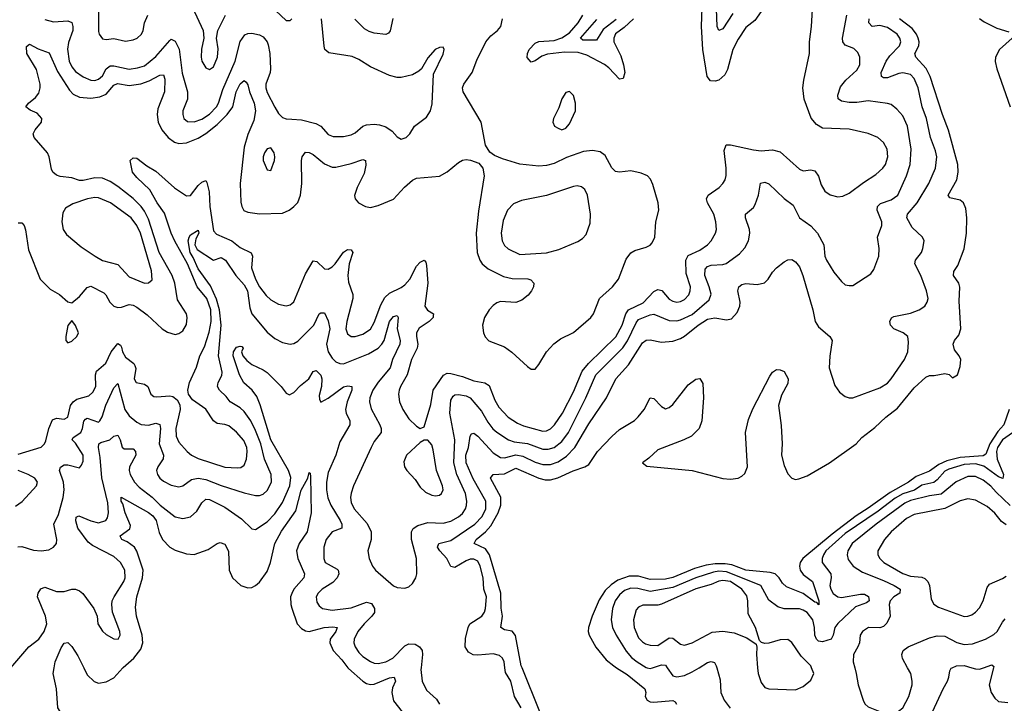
# Model space of a CAD drawing. Header units: inches. Extents: x 1649636 to 1815363, y 506543 to 641975.
# Tile 581 of 656: x 1748578 to 1753720, y 589814 to 593386. Entities that reach past the tile are written whole.
import ezdxf

# ---------------------------------------------------------------- set-up
doc = ezdxf.new("R2010")
doc.units = ezdxf.units.IN
doc.header["$MEASUREMENT"] = 0
for name, color, linetype in [('B7548', 7, 'Continuous'), ('B7549', 7, 'Continuous'), ('B7558', 7, 'Continuous'), ('B7559', 7, 'Continuous')]:
    doc.layers.add(name, color=color, linetype=linetype)

msp = doc.modelspace()

# ---------------------------------------------------------------- linework, layer by layer
at = {"layer": 'B7548', "color": 5, "elevation": 420}
for points in [[(1748570, 589439.1), (1748610, 589430.2), (1748650, 589433.1), (1748673.8, 589446.2), (1748711.4, 589488.6), (1748770, 589536.9), (1748806.5, 589590), (1748823.7, 589630), (1748827.4, 589670), (1748823.5, 589710), (1748816.2, 589730), (1748776.5, 589790), (1748769.9, 589889.9), (1748753, 589970), (1748758.4, 590000)], [(1748912.5, 590000), (1748930, 589963.1), (1748967.5, 589927.5), (1748990, 589920.2), (1749030, 589926.7), (1749070, 589947.8), (1749116.5, 590000)]]:
    msp.add_lwpolyline(points, dxfattribs=at)
at = {"layer": 'B7549', "color": 5}
for points, elevation in [([(1749480.7, 593450), (1749537, 593330), (1749540.3, 593290), (1749527.1, 593232.9), (1749525.4, 593190), (1749530.2, 593170), (1749550, 593134.9), (1749570, 593126.5), (1749590, 593139), (1749611.7, 593190), (1749614.1, 593234.1), (1749606, 593290), (1749612.4, 593330), (1749652.2, 593410)], 560), ([(1748990.2, 593430), (1748990, 593324.7), (1748993.4, 593310), (1749010, 593286.7), (1749030, 593282), (1749070, 593287.4), (1749130, 593274.7), (1749170, 593280.2), (1749191.5, 593290), (1749214.7, 593310), (1749223.5, 593330), (1749230.6, 593370), (1749247.3, 593410)], 560), ([(1749914.2, 593434.2), (1749970, 593382.6), (1749990, 593382), (1750000, 593390.3)], 560), ([(1748710, 593386.4), (1748754.8, 593374.8), (1748830, 593379.4), (1748850, 593371.3), (1748856.2, 593350), (1748856.1, 593330), (1748833.9, 593266.1), (1748828, 593232), (1748837.2, 593170), (1748850, 593139.8), (1748870, 593115), (1748910, 593088.4), (1748949.7, 593069.7), (1748970, 593069.2), (1748990, 593075.1), (1749010, 593092.6), (1749030.6, 593129.4), (1749050, 593145), (1749070, 593145.8), (1749150, 593128.3), (1749193.9, 593133.9), (1749230, 593145.5), (1749290, 593194.6), (1749361.9, 593278.1), (1749370, 593284.4), (1749390, 593274.4), (1749411.3, 593231.3), (1749427.2, 593107.2), (1749454.8, 593010), (1749454.6, 592970), (1749431, 592910), (1749429.3, 592890), (1749435.8, 592870), (1749454.2, 592854.2), (1749490, 592852.8), (1749530, 592867.2), (1749570, 592892.7), (1749606.6, 592930), (1749617, 592950), (1749638.9, 593021.1), (1749703.9, 593170), (1749730, 593272.9), (1749753.7, 593306.3), (1749770, 593314.6), (1749790, 593315.6), (1749830, 593307.4), (1749850, 593296), (1749870, 593270.2), (1749875.5, 593255.5), (1749884.6, 593210), (1749887.9, 593130), (1749885.9, 593110), (1749864, 593050), (1749863.6, 593030), (1749870, 593005.2), (1749910, 592928.5), (1749930, 592895.8), (1749950, 592875.8), (1749970, 592868.9), (1750000, 592866.9)], 540), ([(1748570, 592324.9), (1748590, 592324.4), (1748601.1, 592310), (1748608.3, 592288.3), (1748623.8, 592183.8), (1748685.7, 592030), (1748737.8, 591977.8), (1748785.5, 591950), (1748830, 591912.7), (1748850, 591907.3), (1748890, 591939.5), (1748930, 591986.5), (1748950, 591993.6), (1749018.1, 591958.1), (1749028.1, 591948.1), (1749048.1, 591910), (1749070, 591889.5), (1749090, 591882.8), (1749110, 591884.4), (1749150, 591897.8), (1749170, 591894.4), (1749190, 591884.6), (1749243.7, 591843.7), (1749322.8, 591770), (1749350, 591752.9), (1749390, 591741.8), (1749410, 591746.4), (1749430, 591761.1), (1749450, 591793.4), (1749453.3, 591830), (1749449.2, 591850), (1749401.9, 591921.9), (1749387.9, 592010), (1749375.1, 592050), (1749307.3, 592170), (1749250, 592343.7), (1749230, 592386.5), (1749213, 592410), (1749170, 592451.1), (1749090, 592513.7), (1749050, 592540.3), (1749010, 592558.7), (1748970, 592560.4), (1748910, 592545.6), (1748890, 592546.1), (1748850, 592560.6), (1748790, 592567.5), (1748770, 592574.5), (1748751.4, 592590), (1748744.6, 592604.6), (1748731.9, 592670), (1748722.8, 592690), (1748654.2, 592770), (1748649.3, 592790), (1748658.2, 592810), (1748691.8, 592850), (1748693, 592870), (1748670, 592897.9), (1748632.9, 592912.9), (1748609.8, 592930), (1748624.2, 592950), (1748660.2, 592979.8), (1748677.4, 593002.6), (1748685.5, 593030), (1748684.7, 593050), (1748666, 593126), (1748615.8, 593210), (1748613.8, 593246.2), (1748630, 593258.4), (1748674.2, 593234.2), (1748732.5, 593212.5), (1748775.8, 593115.8), (1748838.7, 593018.7), (1748857.5, 592997.4), (1748890, 592982), (1748950, 592976.8), (1748997.1, 592982.9), (1749030, 592997.5), (1749070, 593043.7), (1749088.1, 593051.9), (1749150, 593043), (1749210, 593051.8), (1749254.2, 593065.8), (1749310, 593097), (1749330, 593098), (1749335.3, 593075.3), (1749335, 593010), (1749299.8, 592920.2), (1749295.6, 592890), (1749300.6, 592850), (1749319.8, 592810), (1749352.8, 592770), (1749386.4, 592746.4), (1749410, 592739.4), (1749450, 592742.5), (1749510, 592767.3), (1749550, 592791), (1749610, 592838.1), (1749662.2, 592890), (1749690.9, 592930), (1749708.8, 593010), (1749730, 593050.2), (1749750, 593067.7), (1749760.2, 593060.2), (1749770, 593046), (1749778.7, 593010), (1749802.6, 592950), (1749809.7, 592910), (1749801.4, 592858.6), (1749770, 592786.4), (1749750, 592720.5), (1749729.6, 592530), (1749732.7, 592432.7), (1749737.5, 592410), (1749749.2, 592389.2), (1749770, 592379.8), (1749830, 592371.3), (1749950, 592374.6), (1749985.7, 592390), (1750000, 592401.9)], 520), ([(1748570, 591115.1), (1748690, 591153.2), (1748707.7, 591170), (1748715.2, 591184.8), (1748730.4, 591250), (1748750, 591295.6), (1748770, 591303.5), (1748810, 591298), (1748829.8, 591310), (1748843.7, 591370), (1748856.7, 591390), (1748876.9, 591403.1), (1748938.4, 591421.6), (1748960.9, 591439.1), (1748976.2, 591470), (1748973.7, 591530), (1748978.8, 591550), (1749028.8, 591591.2), (1749056.4, 591650), (1749090, 591693.4), (1749104.7, 591684.7), (1749110, 591675.5), (1749115.6, 591650), (1749130, 591622), (1749173.7, 591590), (1749180.1, 591580.1), (1749184.4, 591564.4), (1749176.2, 591510), (1749185.6, 591490), (1749230, 591481.1), (1749247.4, 591470), (1749263.6, 591430), (1749278, 591418), (1749294.7, 591414.7), (1749361.5, 591421.5), (1749377.4, 591417.4), (1749400, 591400), (1749413.7, 591373.7), (1749416.5, 591350), (1749393.5, 591250), (1749395.4, 591210), (1749410, 591178), (1749452.2, 591130), (1749476.1, 591110), (1749510, 591092.7), (1749650, 591047.4), (1749716, 591044), (1749732.9, 591047), (1749750, 591058.3), (1749762.2, 591090), (1749766.2, 591130), (1749764.8, 591150), (1749748, 591188), (1749710, 591231.5), (1749670, 591263.7), (1749650, 591271.3), (1749610, 591276.5), (1749590.4, 591290.4), (1749550.8, 591350.8), (1749480.7, 591400.7), (1749459.2, 591430), (1749456.2, 591450), (1749465.4, 591490), (1749502.3, 591570), (1749518.1, 591630), (1749543.2, 591676.8), (1749567.4, 591752.6), (1749579, 591810), (1749575.7, 591870), (1749555.8, 591930), (1749505.1, 591990), (1749454.4, 592110), (1749388.3, 592228.3), (1749370, 592270), (1749335, 592375), (1749296, 592430), (1749257.6, 592497.6), (1749190, 592561.8), (1749167.9, 592590), (1749155.1, 592650), (1749170, 592664.9), (1749190, 592662), (1749242, 592622), (1749290, 592595.4), (1749387.3, 592507.3), (1749450, 592466.2), (1749470, 592467.3), (1749510, 592519.3), (1749530, 592537.7), (1749550, 592545.7), (1749556, 592536), (1749566.9, 592486.9), (1749571, 592410), (1749590, 592282.3), (1749606.1, 592266.1), (1749685.3, 592230), (1749730, 592195.4), (1749787.2, 592167.2), (1749793.4, 592150), (1749789.6, 592090), (1749809.6, 592030), (1749830.8, 591990.8), (1749864.8, 591944.8), (1749890, 591922.7), (1749930, 591899.7), (1749970, 591891.1), (1749990, 591895.5), (1750000, 591903.6)], 480), ([(1748568.8, 590631.2), (1748590, 590632.7), (1748650, 590614.4), (1748690, 590610.2), (1748730, 590615.6), (1748755.1, 590630), (1748769.7, 590650), (1748772.5, 590670), (1748756.8, 590750), (1748780, 590800), (1748804.8, 590890), (1748810.3, 590930), (1748806.8, 590970), (1748786.7, 591030), (1748791.3, 591048.7), (1748810, 591059.4), (1748830, 591060.5), (1748890, 591044.9), (1748901.7, 591058.3), (1748910, 591078.8), (1748910.5, 591110), (1748870, 591173.5), (1748852.4, 591190), (1748857.7, 591202.3), (1748897, 591230), (1748906.3, 591250), (1748912.3, 591287.7), (1748921.2, 591298.8), (1748930, 591304.3), (1748990, 591284), (1748996.8, 591290), (1749009.5, 591310.5), (1749027.8, 591372.2), (1749070, 591463.1), (1749090, 591486), (1749127.2, 591350), (1749150, 591316.3), (1749190, 591283.2), (1749211.8, 591271.8), (1749250, 591267), (1749290, 591277.6), (1749310.1, 591270.1), (1749313.2, 591250), (1749307, 591170), (1749328.9, 591110), (1749327.8, 591092.2), (1749299.3, 591050), (1749293.4, 591030), (1749297.4, 591010), (1749310, 590990.2), (1749330, 590975), (1749370, 590953.4), (1749410, 590945.8), (1749430, 590951.2), (1749475.8, 590984.2), (1749510, 590990.1), (1749550, 590983.7), (1749630, 590952.4), (1749750, 590914.1), (1749810, 590899.7), (1749830, 590900.6), (1749850, 590907.8), (1749870, 590925.4), (1749893.5, 590970), (1749892.1, 591010), (1749857, 591090), (1749836.8, 591170), (1749810, 591240.3), (1749784.8, 591290), (1749750, 591338.4), (1749730, 591358.6), (1749677.1, 591390), (1749656.8, 591416.8), (1749622.3, 591450), (1749610.6, 591470), (1749614.5, 591490), (1749633.7, 591526.3), (1749635.1, 591544.9), (1749616.9, 591630), (1749629.7, 591790.3), (1749622.1, 591870), (1749605.8, 591925.8), (1749575.3, 591995.3), (1749510, 592085), (1749484.3, 592144.3), (1749467.6, 592170), (1749458.5, 592230), (1749462.4, 592250), (1749470, 592262), (1749510, 592286.8), (1749513.5, 592270), (1749498.4, 592241.6), (1749493.5, 592210), (1749504.7, 592184.7), (1749590, 592129.1), (1749630, 592143.6), (1749653.6, 592130), (1749706.2, 592050), (1749750, 591999.9), (1749767.8, 591970), (1749780.4, 591880.4), (1749790, 591849.4), (1749870, 591752.7), (1749910, 591719.6), (1749950, 591699.7), (1749990, 591691.3), (1750000, 591692.5)], 460), ([(1748531.1, 590000), (1748626, 590110), (1748677.7, 590150), (1748705.8, 590190), (1748720.3, 590230), (1748712.7, 590270), (1748671.8, 590370), (1748675.3, 590390), (1748687.9, 590412.1), (1748710, 590420.8), (1748770, 590398.6), (1748810, 590399.2), (1748850, 590411.4), (1748870, 590411.4), (1748890, 590402.6), (1748907.3, 590387.3), (1748966, 590310), (1748982.4, 590270), (1748987, 590230), (1749010, 590190.6), (1749030, 590173), (1749070, 590150.5), (1749092, 590150), (1749103.6, 590170), (1749101.1, 590190), (1749062, 590290), (1749059.1, 590330), (1749061.7, 590350), (1749070.7, 590370), (1749122.3, 590450), (1749128.8, 590470), (1749126.4, 590510), (1749103.9, 590550), (1749070, 590581.4), (1748958.2, 590638.2), (1748936.5, 590656.5), (1748882.4, 590730), (1748872.2, 590767.8), (1748873.6, 590786.4), (1748886.8, 590793.2), (1748950, 590767.1), (1748990, 590758), (1749027.2, 590770), (1749036.5, 590783.5), (1749041.5, 590810), (1749038.1, 590861.9), (1749007.9, 590992.1), (1748999.2, 591099.2), (1748989.4, 591150.6), (1748991.6, 591170), (1749002.6, 591177.4), (1749049.1, 591190.9), (1749070, 591210.3), (1749090, 591215.2), (1749103.5, 591190), (1749113.2, 591153.2), (1749123.6, 591143.6), (1749170, 591143.2), (1749182.4, 591130), (1749184.3, 591110), (1749151.5, 591050), (1749150.1, 591030), (1749154.3, 591010), (1749178, 590970), (1749202.9, 590942.9), (1749270, 590891.3), (1749312.4, 590850), (1749390, 590788.3), (1749430, 590779.3), (1749470, 590788.3), (1749502.6, 590817.4), (1749530, 590862), (1749550, 590880.6), (1749570, 590879.2), (1749650, 590838.7), (1749737.2, 590777.2), (1749790, 590725.7), (1749810, 590723.1), (1749870, 590761.8), (1749910, 590804.3), (1749950, 590864.1), (1749989.5, 590950), (1749994.2, 590994.2), (1749982, 591030), (1749889.7, 591190), (1749834.2, 591374.2), (1749816.7, 591416.6), (1749792.9, 591450), (1749749.5, 591489.5), (1749725.4, 591530), (1749693.7, 591630), (1749694, 591650), (1749710, 591675.3), (1749730, 591680.7), (1749738, 591678), (1749746, 591670), (1749737.3, 591650), (1749743.8, 591630), (1749765, 591605), (1749790, 591585.2), (1749850, 591556.3), (1749870, 591541.8), (1749943.8, 591470), (1749970, 591434), (1749986.6, 591426.6), (1750000, 591433.5)], 440), ([(1748556.5, 590843.5), (1748591.2, 590868.8), (1748666.3, 590950), (1748671.2, 590970), (1748656.9, 590990), (1748622.4, 591010), (1748570, 591029.8)], 480), ([(1749116.5, 590000), (1749118.2, 590001.8), (1749174.1, 590050), (1749210, 590097.8), (1749220.5, 590130), (1749218.6, 590170), (1749187.7, 590270), (1749183.4, 590316.6), (1749190.4, 590370), (1749220.1, 590470), (1749223.8, 590510), (1749190, 590609.7), (1749177.5, 590630), (1749138.7, 590658.7), (1749111.2, 590670), (1749103.8, 590683.8), (1749102.2, 590690), (1749153.9, 590726.1), (1749157.3, 590742.7), (1749129.5, 590810), (1749117.1, 590857.2), (1749108.8, 590870), (1749108.1, 590891.9), (1749250, 590811.6), (1749273.6, 590793.6), (1749291, 590770), (1749305.9, 590705.9), (1749324.5, 590670), (1749363, 590630), (1749390, 590613.6), (1749450, 590595.6), (1749490, 590591.4), (1749562.6, 590617.4), (1749610, 590648.9), (1749625.6, 590654.4), (1749650, 590645.7), (1749668.8, 590608.8), (1749671.3, 590510), (1749690, 590470.2), (1749733.4, 590430), (1749770, 590418), (1749790, 590419.7), (1749810, 590429.2), (1749830, 590447.1), (1749870, 590502.6), (1749888.3, 590550), (1749909.9, 590650), (1749946, 590714), (1750000, 590790)], 420), ([(1750000, 590387.7), (1749992.5, 590370), (1749993.9, 590330), (1750000, 590312.1)], 420), ([(1748758.4, 590000), (1748763.7, 590030), (1748795.2, 590104.8), (1748810, 590127.9), (1748830, 590131.7), (1748850, 590111.5), (1748882.6, 590062.6), (1748912.5, 590000)], 420)]:
    msp.add_lwpolyline(points, dxfattribs=dict(at, elevation=elevation))
for points, elevation in [([(1749890, 592716.2), (1749870, 592711.6), (1749855.8, 592690), (1749850.4, 592670), (1749850.4, 592650), (1749870, 592601), (1749890, 592598), (1749909.6, 592650), (1749910.9, 592670), (1749907.3, 592690)], 540), ([(1748970, 592457.2), (1748932.7, 592450), (1748855.8, 592424.2), (1748818, 592402), (1748803.7, 592376.3), (1748797.8, 592330), (1748804.9, 592290), (1748823.2, 592263.2), (1748899, 592199), (1748971.8, 592150), (1749010, 592127.5), (1749090, 592107.3), (1749150, 592042.7), (1749230, 592009.1), (1749250, 592010.4), (1749270, 592027.3), (1749266.3, 592073.7), (1749208.7, 592270), (1749190, 592311.6), (1749159.8, 592350), (1749052, 592430), (1748990, 592455.4)], 540), ([(1748850, 591814), (1748830, 591788.7), (1748818.4, 591730), (1748819.1, 591710), (1748830, 591697.3), (1748850, 591706.7), (1748876.2, 591730), (1748884.5, 591750), (1748870, 591789)], 520)]:
    msp.add_lwpolyline(points, close=True, dxfattribs=dict(at, elevation=elevation))
at = {"layer": 'B7558', "color": 5}
for points, elevation in [([(1750292, 590000), (1750295.5, 589995.5), (1750370, 589930.7), (1750390, 589918.5), (1750410, 589913.2), (1750430, 589914), (1750510, 589946.7), (1750534.4, 589950), (1750540.2, 589930), (1750525.5, 589894.5), (1750521.2, 589870), (1750530, 589826.7), (1750575.7, 589770)], 420), ([(1750674.8, 590000), (1750673.8, 589990), (1750679.7, 589930), (1750702.9, 589882.9), (1750755, 589835), (1750770.1, 589810.1)], 440), ([(1751196.3, 589790), (1751161.8, 589850), (1751143.2, 589930), (1751114.8, 589974.8), (1751112, 590000)], 440), ([(1751294.5, 589770), (1751201.6, 590000)], 420), ([(1751695.6, 590000), (1751750, 589964.6), (1751842.6, 589890), (1751847.6, 589870), (1751845.4, 589850), (1751854.9, 589830), (1751870, 589822.7), (1751890, 589820.6), (1751988.4, 589828.4), (1752002, 589822), (1752009.1, 589810)], 420), ([(1751855.5, 590000), (1751870, 589996.1), (1751882.3, 590000)], 440), ([(1751959.4, 590000), (1751990, 589958.4), (1752010, 589951.8), (1752050, 589960.2), (1752090, 589977.8), (1752126.1, 590000)], 440), ([(1752219, 590000), (1752236.6, 589936.6), (1752240.2, 589870), (1752258, 589830), (1752288.3, 589788.3)], 440), ([(1752431.9, 590000), (1752434.3, 589970), (1752450, 589922.8), (1752470, 589897.1), (1752490.3, 589890.3), (1752630, 589884.4), (1752670, 589901.7), (1752710, 589934.9), (1752725.1, 589970), (1752713.5, 590000)], 460), ([(1752938.9, 590000), (1752947.4, 589970), (1752957.4, 589910), (1752985.4, 589825.4), (1752994, 589810), (1753010, 589795.3), (1753070, 589771.6), (1753130, 589762.6), (1753167.3, 589772.7), (1753191.1, 589790), (1753222.4, 589850), (1753238.8, 589910), (1753239.8, 589930), (1753231.9, 589970), (1753215.2, 590000)], 460), ([(1753344.8, 589770), (1753400.4, 589890), (1753423.4, 589930), (1753431.1, 589950), (1753435.3, 589984.7), (1753442.4, 589997.6), (1753448.1, 590000)], 440), ([(1753551, 590000), (1753570, 589994.3), (1753590, 589992.8), (1753610.8, 590000)], 440), ([(1753664.5, 590000), (1753642, 589910), (1753651.2, 589871.2), (1753670, 589840.3), (1753690, 589823.2), (1753738.2, 589818.2)], 440)]:
    msp.add_lwpolyline(points, dxfattribs=dict(at, elevation=elevation))
at = {"layer": 'B7559', "color": 5}
for points, elevation in [([(1750000, 591903.6), (1750010, 591911.7), (1750070, 592058.3), (1750110, 592125.3), (1750130, 592122.3), (1750170, 592084.4), (1750190, 592082.6), (1750210, 592094), (1750226, 592110), (1750270, 592171.8), (1750290, 592184.9), (1750310, 592183.7), (1750318.2, 592170), (1750298.1, 592110), (1750291.6, 592050), (1750295.4, 592015.4), (1750318.2, 591950), (1750318.2, 591930), (1750286, 591810), (1750282.1, 591770), (1750290, 591745.2), (1750310, 591731.2), (1750330, 591731), (1750370, 591743.2), (1750410, 591768.5), (1750430, 591803.1), (1750463.9, 591896.1), (1750485.4, 591934.6), (1750510, 591956.8), (1750570, 591986.3), (1750590, 592000.9), (1750615, 592030), (1750650, 592098.2), (1750670, 592119.7), (1750690.2, 592130.2), (1750698.5, 592118.5), (1750702.2, 592102.2), (1750710.1, 592010.1), (1750693.6, 591890), (1750708, 591868), (1750739, 591850), (1750738, 591838), (1750737.1, 591830), (1750716.8, 591810), (1750665.1, 591774.9), (1750650.7, 591750), (1750649.6, 591730), (1750656.6, 591690), (1750654.1, 591670), (1750623.6, 591610), (1750602.3, 591530), (1750567.6, 591470), (1750560.7, 591450), (1750557.2, 591430), (1750561.3, 591390), (1750579.1, 591350), (1750610, 591301.3), (1750650, 591262), (1750670, 591250.8), (1750690, 591258), (1750724.8, 591375.2), (1750736.8, 591450), (1750791.8, 591528.2), (1750810, 591538.8), (1750830, 591537.7), (1750890, 591522), (1750950, 591499.2), (1751007.9, 591487.9), (1751030, 591475), (1751058.7, 591398.7), (1751080.8, 591360.8), (1751129.4, 591310), (1751178.1, 591278.1), (1751210, 591264), (1751310, 591236.8), (1751330, 591237.9), (1751350, 591247.7), (1751371.6, 591270), (1751412.8, 591330), (1751470, 591442.3), (1751515.4, 591550), (1751548.5, 591590), (1751691.6, 591728.4), (1751724.4, 591790), (1751743, 591850), (1751757.4, 591870), (1751833.7, 591906.3), (1751890, 591965.4), (1751910, 591975.6), (1751931, 591971), (1751970, 591926.3), (1751990, 591914.8), (1752010, 591911), (1752030, 591914.2), (1752050, 591924.3), (1752072, 591948), (1752080.2, 591970), (1752080.8, 591990), (1752059.5, 592059.5), (1752057.9, 592130), (1752070, 592154.2), (1752130, 592181.5), (1752170.8, 592210), (1752189.9, 592230.1), (1752211.5, 592270), (1752216.5, 592290), (1752214.5, 592330), (1752202.7, 592370), (1752170.6, 592430), (1752165.2, 592450), (1752174.4, 592470), (1752230.9, 592510), (1752250.9, 592530), (1752262.2, 592550), (1752267.7, 592572.3), (1752268.5, 592610), (1752257.2, 592702.8), (1752268.2, 592731.8), (1752290, 592732.7), (1752410, 592705.4), (1752450, 592701.5), (1752510, 592706.2), (1752550, 592696.1), (1752650, 592604.9), (1752670, 592595.8), (1752710, 592602), (1752730, 592596.4), (1752749.3, 592569.3), (1752764, 592524), (1752782.8, 592490), (1752810, 592470.2), (1752850, 592459.7), (1752876.8, 592463.2), (1752910, 592479), (1752984.5, 592535.5), (1753050, 592577.2), (1753085.6, 592610), (1753099.4, 592630), (1753111.9, 592670), (1753108.2, 592710), (1753090, 592744.4), (1753059.7, 592770), (1753010, 592792.2), (1752910, 592813.8), (1752770, 592818.5), (1752738.7, 592838.7), (1752712.1, 592872.1), (1752674.6, 592970), (1752668.7, 593030), (1752672.8, 593070), (1752702.3, 593210), (1752702.3, 593270), (1752713.6, 593350), (1752723.7, 593530)], 480), ([(1752450.8, 593429.2), (1752418.1, 593381.9), (1752370, 593345), (1752330, 593284.2), (1752303.3, 593230), (1752274.7, 593125.3), (1752261.5, 593098.5), (1752230, 593070.8), (1752210, 593064.8), (1752186.2, 593066.2), (1752167.6, 593090), (1752145.7, 593230), (1752139.2, 593350), (1752142.9, 593450)], 480), ([(1752302.2, 593417.8), (1752250, 593338.9), (1752230, 593329.8), (1752220.5, 593350), (1752216, 593490)], 460), ([(1750000, 591692.5), (1750010, 591693.8), (1750030, 591706.7), (1750115, 591790), (1750141.3, 591850), (1750150, 591855), (1750170, 591854.4), (1750190, 591812.7), (1750197.8, 591770), (1750180.9, 591690), (1750188.4, 591650), (1750210, 591617.1), (1750230, 591598.5), (1750250, 591589.4), (1750270, 591588.1), (1750399.5, 591640.5), (1750450, 591670.1), (1750469.9, 591690), (1750480.8, 591710), (1750510, 591808.9), (1750530, 591836.1), (1750550, 591840.5), (1750554.2, 591830), (1750548.7, 591770), (1750565.6, 591710), (1750563.1, 591690), (1750525.7, 591610), (1750513.4, 591566.6), (1750450, 591492.9), (1750421.9, 591450), (1750405.9, 591410), (1750405, 591390), (1750413.4, 591353.4), (1750459.8, 591270), (1750466.7, 591250), (1750466.2, 591230), (1750430, 591181.5), (1750412.9, 591150), (1750320.8, 590950), (1750308.5, 590911.5), (1750306.5, 590890), (1750310, 590863), (1750325.2, 590830), (1750392.8, 590752.8), (1750413.8, 590710), (1750413, 590670), (1750395.8, 590610), (1750402.8, 590570), (1750421.1, 590530), (1750435.8, 590510), (1750530, 590428.8), (1750550, 590419.5), (1750590, 590415.8), (1750610, 590423.1), (1750630, 590439.3), (1750646.9, 590470), (1750651.8, 590490), (1750650.6, 590570), (1750623.5, 590670), (1750623.9, 590710), (1750633.2, 590726.8), (1750657.4, 590742.6), (1750710, 590759.5), (1750790, 590756.2), (1750830, 590765.5), (1750870, 590788.3), (1750890, 590806.4), (1750906.1, 590830), (1750911.6, 590848.4), (1750913.2, 590870), (1750906.2, 590910), (1750861.6, 591010), (1750845.7, 591070), (1750851.1, 591190), (1750824.5, 591330), (1750830, 591398), (1750841.5, 591418.5), (1750850, 591425.1), (1750870, 591428.4), (1750910, 591420.1), (1750930.1, 591410.1), (1750990, 591340.5), (1751023.1, 591283.1), (1751049.1, 591249.1), (1751070.1, 591230.1), (1751131.1, 591191.1), (1751161, 591181), (1751230, 591172.2), (1751310, 591142.9), (1751337.9, 591142.1), (1751370, 591151.6), (1751410, 591182), (1751444.1, 591230), (1751535.3, 591410), (1751587.7, 591530), (1751728.5, 591671.5), (1751752.3, 591707.7), (1751797.1, 591802.9), (1751810, 591820.1), (1751870, 591844.4), (1751890, 591847.9), (1751970, 591813.8), (1752010, 591812.6), (1752030, 591817.5), (1752090, 591846.1), (1752178.5, 591921.5), (1752188.6, 591951.4), (1752179.2, 591990), (1752155.8, 592050), (1752157.6, 592082.4), (1752170, 592097), (1752190, 592103.3), (1752250, 592106.4), (1752267.7, 592112.3), (1752336.9, 592163.1), (1752365.4, 592194.6), (1752384.2, 592230), (1752390.8, 592270), (1752389.7, 592290.3), (1752369, 592350), (1752368.7, 592370), (1752410, 592404), (1752419.8, 592420.2), (1752437.3, 592470), (1752447.7, 592532.3), (1752470, 592537.2), (1752490, 592528.1), (1752570, 592451.9), (1752617.5, 592417.5), (1752651.3, 592351.3), (1752709.5, 592309.5), (1752743.9, 592270), (1752776.9, 592210), (1752783.6, 592150), (1752791.4, 592130), (1752830, 592066.7), (1752870, 592017.6), (1752890, 592001.3), (1752910, 591996.5), (1752930, 591998), (1753022.6, 592057.4), (1753039.4, 592080.6), (1753064.1, 592150), (1753066.3, 592190), (1753057.4, 592250), (1753080.3, 592310), (1753079.8, 592330), (1753056.1, 592390), (1753057.5, 592410), (1753073.6, 592426.4), (1753130, 592444.3), (1753164.4, 592470), (1753209.9, 592570), (1753228.6, 592630), (1753234.2, 592710), (1753213.9, 592830), (1753190, 592884), (1753159.2, 592919.2), (1753130, 592942.3), (1753110, 592948.7), (1753010, 592962.3), (1752950, 592953.9), (1752910, 592954), (1752870, 592960.3), (1752852.9, 592972.9), (1752850, 592991), (1752864.2, 593035.8), (1752893.1, 593070), (1752950, 593122.3), (1752966.6, 593150), (1752965.8, 593190), (1752955.4, 593215.4), (1752935, 593235), (1752890, 593253.5), (1752876.8, 593270), (1752875.6, 593290), (1752897.6, 593410)], 460), ([(1751783, 593390), (1751735.1, 593344.9), (1751690, 593312.1), (1751680.8, 593290), (1751681.1, 593270), (1751717.2, 593197.2), (1751731.1, 593151.1), (1751737.7, 593110), (1751730, 593078.3), (1751710, 593076.1), (1751655.1, 593135.1), (1751632.2, 593152.2), (1751540.7, 593200.7), (1751494.9, 593214.9), (1751424.2, 593215.8), (1751333.8, 593206.2), (1751305.1, 593194.9), (1751270, 593170.6), (1751250, 593163.9), (1751228.4, 593188.4), (1751229.3, 593210), (1751239.6, 593230), (1751270, 593264.3), (1751290, 593272.8), (1751370, 593277.1), (1751410, 593290.8), (1751450, 593317.2), (1751494.8, 593370), (1751519.2, 593410)], 480), ([(1750000, 592866.9), (1750050, 592863.5), (1750124.5, 592844.5), (1750150.1, 592830.1), (1750190, 592786.7), (1750215.9, 592775.9), (1750270, 592776), (1750310, 592783.8), (1750330, 592794.2), (1750370.5, 592829.4), (1750390, 592836.5), (1750430, 592839.7), (1750457.1, 592837.1), (1750490, 592826.7), (1750523.2, 592803.2), (1750550, 592773.4), (1750570, 592762), (1750596, 592770), (1750615.1, 592790), (1750639.6, 592830), (1750702.4, 592877.6), (1750723.5, 592910), (1750732.8, 592947.2), (1750738.7, 593101.3), (1750790, 593206), (1750794.5, 593230), (1750790, 593242), (1750770, 593240.9), (1750747.7, 593230), (1750710, 593186), (1750677.1, 593130), (1750663.4, 593116.6), (1750630, 593097.7), (1750570, 593084), (1750550, 593084.4), (1750510, 593095.3), (1750410, 593139.8), (1750350, 593178.7), (1750313.9, 593194), (1750192.1, 593212.1), (1750172, 593230), (1750168, 593248), (1750154.6, 593390)], 540), ([(1750000, 592401.9), (1750010, 592410.2), (1750030, 592431.7), (1750045.4, 592470), (1750051.7, 592530), (1750050.4, 592649.6), (1750054, 592670), (1750070, 592693.2), (1750090, 592691.8), (1750110, 592680.9), (1750170, 592632.9), (1750210, 592615.8), (1750230, 592615.8), (1750310, 592635.1), (1750370, 592656), (1750384.4, 592650), (1750386.6, 592626.6), (1750376.9, 592583.1), (1750340.1, 592510), (1750327.1, 592467.1), (1750330.2, 592450), (1750346.7, 592430), (1750384.9, 592410), (1750410, 592405.6), (1750450, 592414.8), (1750530, 592447.7), (1750588.4, 592511.6), (1750630, 592548.4), (1750650, 592558.6), (1750770, 592569.3), (1750810, 592591.2), (1750870, 592640.7), (1750890, 592652.1), (1750910, 592655.9), (1750932.9, 592652.9), (1750975.6, 592635.6), (1750997, 592610), (1751004.7, 592570), (1750974.7, 592385.3), (1750962.7, 592270), (1750967, 592170), (1750980.9, 592130), (1750994.2, 592110), (1751024.1, 592084.1), (1751104.8, 592044.8), (1751150, 592033.1), (1751232.1, 592032.1), (1751247.1, 592027.1), (1751262.6, 592010), (1751262.3, 591990), (1751251.6, 591970), (1751233.4, 591946.6), (1751199.7, 591920.3), (1751170, 591909), (1751090, 591914.1), (1751070, 591907.1), (1751050, 591892.5), (1751029.5, 591870), (1751005.9, 591830), (1750995, 591790), (1750999.7, 591750), (1751008.9, 591728.9), (1751028.9, 591708.9), (1751110, 591677.5), (1751149.1, 591649.1), (1751230, 591574.7), (1751250, 591560.2), (1751270, 591560.3), (1751290, 591583.7), (1751328.8, 591651.2), (1751367.7, 591692.3), (1751401.8, 591718.2), (1751470, 591752), (1751560.3, 591830), (1751574.6, 591850), (1751606, 591930), (1751674.2, 591990), (1751704.7, 592030), (1751746, 592134), (1751770, 592167.3), (1751790, 592180.2), (1751850, 592198.3), (1751870, 592208.2), (1751880.6, 592219.4), (1751894.3, 592250), (1751900.2, 592330), (1751916.1, 592390), (1751911.7, 592430), (1751884.9, 592524.9), (1751872.5, 592552.5), (1751857.6, 592570), (1751823.9, 592583.9), (1751770, 592596.5), (1751710, 592588.7), (1751690, 592592.4), (1751671.4, 592611.4), (1751636.2, 592676.2), (1751610, 592694.8), (1751570, 592702.2), (1751523.1, 592696.9), (1751433.7, 592666.3), (1751370, 592634.3), (1751330, 592624.4), (1751290, 592621), (1751190, 592631.6), (1751098.8, 592658.8), (1751057, 592677), (1751034.3, 592694.3), (1751010.7, 592730.7), (1750988, 592850), (1750894.5, 593010), (1750891.3, 593030), (1750896.8, 593050), (1750940.8, 593110), (1750965, 593175), (1751013.1, 593270), (1751038, 593302), (1751073.8, 593330), (1751091.7, 593350), (1751098.9, 593390)], 520), ([(1750526.9, 593393.1), (1750512.1, 593327.9), (1750504.6, 593315.4), (1750490, 593308.5), (1750430, 593315.3), (1750403.7, 593323.7), (1750379.1, 593339.1), (1750328.7, 593388.7)], 520), ([(1751112, 590000), (1751108.6, 590030), (1751099.7, 590050), (1751083.6, 590063.6), (1751050, 590073.3), (1750970, 590065.2), (1750946.8, 590066.9), (1750921.2, 590081.2), (1750905.2, 590110), (1750906.5, 590153.5), (1750920.3, 590210), (1750929.7, 590230), (1750991, 590269), (1751004.8, 590290), (1751011.2, 590310), (1751016.8, 590370), (1751002.7, 590410), (1750998.4, 590470), (1750983.1, 590530), (1750970, 590556.7), (1750950, 590567.9), (1750930, 590566.7), (1750910, 590559.2), (1750850, 590523.5), (1750830, 590528.5), (1750808.4, 590570), (1750771.7, 590610), (1750759.3, 590630), (1750767.1, 590650), (1750830, 590665.7), (1750955.3, 590750), (1750994.2, 590790), (1751012.2, 590830), (1751012.6, 590870), (1750946.8, 590986.8), (1750909.6, 591070), (1750908.9, 591110), (1750922.1, 591150), (1750930, 591210.6), (1750938.5, 591221.5), (1750950, 591226), (1750970, 591210.1), (1751050, 591123.6), (1751090, 591098), (1751110, 591096.8), (1751170, 591113.1), (1751205.8, 591105.8), (1751270, 591073.9), (1751310, 591061.8), (1751350, 591061.6), (1751390, 591075.8), (1751434.5, 591105.5), (1751478.1, 591150), (1751550, 591274.2), (1751642.3, 591410), (1751691.4, 591510), (1751756.8, 591583.2), (1751830, 591698.4), (1751850, 591712.1), (1751870, 591713.2), (1751930, 591700.6), (1751990, 591706.6), (1752030, 591720.1), (1752050, 591731.8), (1752121.1, 591790), (1752170, 591822.1), (1752208.4, 591828.4), (1752270, 591818), (1752296.1, 591823.9), (1752324.6, 591855.4), (1752339.8, 591890), (1752340.8, 591910), (1752328.7, 591970), (1752333.3, 591990), (1752350, 592003.1), (1752370, 592007.6), (1752430, 592002.2), (1752468.2, 592011.8), (1752487.1, 592030), (1752510, 592066.7), (1752530, 592088.8), (1752570, 592121.6), (1752590, 592130.5), (1752610, 592132.7), (1752630, 592121.3), (1752650, 592094.6), (1752668.7, 592050), (1752719.5, 591870), (1752732, 591810), (1752750, 591781.5), (1752808.9, 591730), (1752820.4, 591710), (1752808.7, 591628.7), (1752806.4, 591566.4), (1752835.2, 591475.2), (1752859.1, 591439.1), (1752890, 591417.3), (1752910, 591410.7), (1752930, 591410.6), (1753070, 591462.6), (1753110, 591486.9), (1753130, 591509.1), (1753199.4, 591610), (1753216.5, 591650), (1753220.5, 591700.5), (1753216.9, 591730), (1753192.3, 591750), (1753142.7, 591770), (1753125.1, 591790), (1753122.9, 591810), (1753131.5, 591828.5), (1753144.1, 591835.9), (1753230, 591852.3), (1753276.2, 591870), (1753305.1, 591890), (1753317.4, 591910), (1753322, 591930), (1753313.7, 591970), (1753285.1, 592050), (1753252.8, 592110), (1753255.8, 592130), (1753287.1, 592170), (1753295.6, 592190), (1753301.3, 592230), (1753293.6, 592250), (1753239.8, 592299.8), (1753210.7, 592350), (1753215.3, 592370), (1753265.7, 592430), (1753326.2, 592530), (1753360.2, 592610), (1753368.2, 592670), (1753361.1, 592701.1), (1753334.5, 592770), (1753313.4, 592870), (1753290.8, 592930), (1753270.7, 593030), (1753250, 593079.3), (1753230, 593099.9), (1753190, 593108.7), (1753170, 593105.6), (1753110, 593081.6), (1753090, 593082.4), (1753078.7, 593090), (1753077.5, 593110), (1753104.1, 593170), (1753122.9, 593197.1), (1753172.1, 593250), (1753179.1, 593270), (1753175.4, 593290), (1753160.2, 593310), (1753110, 593344.7), (1753070, 593355.1), (1753029.9, 593349.9), (1753012.5, 593370), (1753014.5, 593390)], 440), ([(1751201.6, 590000), (1751197.6, 590010), (1751167.8, 590167.8), (1751150, 590191), (1751110, 590197.6), (1751091.7, 590210), (1751098.9, 590270), (1751091.9, 590311.9), (1751090.4, 590390.4), (1751032.4, 590590), (1751010, 590621.1), (1750952.1, 590650), (1750961.3, 590670), (1751010.7, 590709.4), (1751038.7, 590741.3), (1751077.4, 590810), (1751090.8, 590849.2), (1751091, 590891), (1751036.8, 590990), (1751050, 591009), (1751110, 591012.9), (1751170, 591042.3), (1751290, 590990.5), (1751322.1, 590982.1), (1751350, 590981.7), (1751388, 590992), (1751469.1, 591029.1), (1751530, 591048.9), (1751550, 591062), (1751595.5, 591130), (1751670, 591207.7), (1751710, 591244.2), (1751788.7, 591291.3), (1751808.9, 591311.1), (1751838.7, 591350), (1751870, 591411), (1751890, 591406.8), (1751930, 591364.9), (1751950, 591353.4), (1751970, 591359.3), (1751990, 591375.5), (1752070, 591478.4), (1752110, 591508), (1752130, 591511), (1752145.2, 591485.2), (1752148.7, 591410), (1752140.4, 591290), (1752126.7, 591250), (1752087.3, 591210), (1752047.3, 591190), (1751910, 591138.7), (1751864.5, 591095.5), (1751830.3, 591070), (1751852.8, 591052.8), (1752090, 591030.1), (1752250.8, 590989.2), (1752290, 590984.9), (1752330, 590990.3), (1752350, 591000.4), (1752365.3, 591014.7), (1752378.8, 591050), (1752368.7, 591230), (1752383.7, 591296.3), (1752407.5, 591352.5), (1752496.1, 591523.9), (1752510, 591544), (1752530, 591558.8), (1752550, 591557.3), (1752570, 591547.3), (1752591.4, 591510), (1752590, 591486), (1752556, 591424), (1752540.2, 591370), (1752555, 591265), (1752559.3, 591170), (1752556.3, 591110), (1752570, 591057.1), (1752590, 591012.4), (1752610, 590990.3), (1752630, 590983.1), (1752646.6, 590986.6), (1752690, 591003.2), (1752807.3, 591070), (1752946, 591170), (1752976.8, 591203.2), (1753044.9, 591255.1), (1753101.8, 591310), (1753163, 591357), (1753250, 591462.4), (1753310, 591518), (1753330, 591526.8), (1753353.6, 591526.4), (1753410, 591538), (1753431.6, 591531.6), (1753450, 591514), (1753475.3, 591530), (1753490, 591574), (1753492.7, 591610), (1753485.2, 591630), (1753460.8, 591660.8), (1753453.7, 591690), (1753460.5, 591710), (1753482.1, 591737.9), (1753492.5, 591770), (1753484.8, 591915.2), (1753488.7, 591988.7), (1753483, 592010), (1753455, 592050), (1753456.1, 592070), (1753477.4, 592102.6), (1753511.4, 592188.6), (1753522.4, 592270), (1753524.2, 592350), (1753519.1, 592399.1), (1753506.5, 592430), (1753490, 592443.2), (1753436.1, 592456.1), (1753427.7, 592470), (1753472.4, 592550), (1753479.6, 592590), (1753477.7, 592630), (1753428.2, 592808.2), (1753397.1, 592890), (1753333.5, 593090), (1753311.3, 593131.3), (1753258.2, 593190), (1753253.7, 593210), (1753273.1, 593250), (1753275.1, 593270), (1753270.3, 593290.3), (1753262, 593310), (1753239.4, 593339.4), (1753173.6, 593390)], 420), ([(1751693.4, 593386.6), (1751625.9, 593334.1), (1751590, 593279.4), (1751519, 593279), (1751507.4, 593290), (1751593.1, 593386.9)], 460), ([(1753590, 593392.9), (1753614.4, 593374.4), (1753681.6, 593341.6), (1753743.3, 593323.3)], 420), ([(1753762, 593290), (1753695, 593230), (1753674.2, 593190), (1753672.1, 593167.9), (1753680.7, 593130), (1753750.8, 592930.8)], 420), ([(1750000, 591433.5), (1750010, 591438.7), (1750044.5, 591475.5), (1750088.9, 591510), (1750110, 591548.5), (1750127.1, 591552.9), (1750150, 591528.8), (1750156.8, 591510), (1750154.8, 591470), (1750142.7, 591422.7), (1750143.2, 591403.2), (1750150, 591387.2), (1750190, 591408.9), (1750270, 591468), (1750292.4, 591472.4), (1750312, 591470), (1750313.1, 591450), (1750288.4, 591390), (1750279.1, 591350), (1750283, 591330), (1750302.9, 591290), (1750301.8, 591270), (1750250, 591180.5), (1750228.7, 591111.3), (1750190, 591020.5), (1750180.6, 590970), (1750179.9, 590930), (1750187.3, 590887.3), (1750202.9, 590850), (1750251.1, 590770), (1750260.1, 590750), (1750260.3, 590730), (1750210, 590709.8), (1750179.1, 590670), (1750166.9, 590630), (1750166, 590570), (1750173.4, 590550), (1750235.4, 590515.4), (1750240.7, 590510), (1750244.6, 590490), (1750236.6, 590470), (1750213.8, 590446.2), (1750157.3, 590410), (1750136.9, 590390), (1750126.5, 590370), (1750130, 590343), (1750142.7, 590322.7), (1750160.4, 590310), (1750210, 590300.4), (1750310, 590312.9), (1750390, 590342.9), (1750415.3, 590335.3), (1750431.3, 590310), (1750430.5, 590289.5), (1750417.6, 590270), (1750376.4, 590230), (1750343.9, 590190), (1750324.4, 590150), (1750323.7, 590130), (1750330.9, 590110), (1750350, 590079.3), (1750370, 590059.1), (1750410, 590032.1), (1750430, 590024.1), (1750450, 590023), (1750490, 590031.4), (1750526.6, 590050), (1750590, 590114.7), (1750610, 590125.4), (1750642.8, 590122.8), (1750666, 590110), (1750679.2, 590090), (1750681.8, 590070), (1750674.8, 590000)], 440), ([(1753744.8, 591350), (1753718.5, 591270), (1753686.2, 591233.8), (1753643.8, 591170), (1753624.4, 591115.6), (1753610, 591106.4), (1753490, 591099.3), (1753419.4, 591080.6), (1753377.5, 591062.5), (1753330, 591027.2), (1753260.5, 590999.5), (1753219.6, 590970), (1753124.3, 590915.7), (1753010, 590833.6), (1752946.2, 590793.8), (1752821.6, 590698.4), (1752668.4, 590570), (1752654.7, 590550), (1752650, 590531.5), (1752654.4, 590510), (1752670, 590487.5), (1752718.1, 590450), (1752751.7, 590350), (1752751.1, 590328.9), (1752741.5, 590341.5), (1752730, 590342.1), (1752670, 590387.3), (1752583, 590423), (1752561.6, 590441.6), (1752544.2, 590470), (1752523.1, 590490), (1752497, 590497), (1752370, 590509.7), (1752297.5, 590537.5), (1752263, 590543), (1752210, 590542.6), (1752163.8, 590536.2), (1752102.1, 590517.9), (1751990, 590472), (1751950, 590463.6), (1751870, 590460.4), (1751810, 590478.6), (1751761.7, 590478.3), (1751702.7, 590457.3), (1751667.2, 590432.8), (1751636.4, 590403.6), (1751604.9, 590355.1), (1751568.2, 590270), (1751549.4, 590210), (1751547.7, 590190), (1751552.8, 590170), (1751587.6, 590107.6), (1751641.5, 590041.5), (1751680.2, 590010), (1751695.6, 590000)], 420), ([(1753780.6, 591239.4), (1753710, 591191.4), (1753684.2, 591150), (1753679.9, 591130), (1753683, 591090), (1753716, 591010), (1753712, 590988), (1753690, 590997.5), (1753612.7, 591052.7), (1753570, 591065.9), (1753510, 591062.3), (1753430, 591038.2), (1753410, 591027.4), (1753370, 590981.5), (1753351.6, 590968.5), (1753290, 590953.3), (1753252, 590928), (1753190, 590908.6), (1753150, 590886.7), (1753061.7, 590818.3), (1752890, 590700.7), (1752788.9, 590610), (1752775.4, 590590), (1752768.7, 590570), (1752769.5, 590550), (1752815, 590490), (1752816.9, 590470), (1752809.6, 590430), (1752814.4, 590410), (1752827.3, 590387.3), (1752850, 590370.8), (1752870, 590367.4), (1752970, 590385.1), (1752990, 590384), (1753011.6, 590371.6), (1753014.2, 590350), (1753000.3, 590339.7), (1752942.5, 590317.5), (1752850, 590230.4), (1752834.9, 590210), (1752826.9, 590170), (1752816.9, 590150), (1752770, 590136), (1752750, 590139.5), (1752738.6, 590150), (1752730.5, 590170), (1752729.4, 590210), (1752719.6, 590250), (1752690, 590288.1), (1752670, 590301.4), (1752650, 590308.3), (1752570, 590308.1), (1752538.1, 590318.1), (1752490, 590352.3), (1752448.2, 590430), (1752270, 590501.1), (1752230, 590504.2), (1752201.3, 590498.7), (1752110, 590469.5), (1751990, 590418.9), (1751870, 590399.1), (1751805.8, 590414.2), (1751770, 590415.6), (1751737, 590403), (1751710, 590380.8), (1751687.5, 590350), (1751673.5, 590310), (1751667.8, 590250), (1751674.1, 590210), (1751692.5, 590170), (1751746.2, 590086.2), (1751773.9, 590053.9), (1751802.7, 590030), (1751850, 590001.5), (1751855.5, 590000)], 440), ([(1750000, 590790), (1750020.8, 590819.2), (1750048.7, 590928.7), (1750082.2, 590990), (1750090, 591021), (1750095.9, 591015.9), (1750097.3, 590997.3), (1750100.7, 590810), (1750079, 590710), (1750037.5, 590650), (1750024.1, 590610), (1750030.7, 590570), (1750065.5, 590490), (1750061.6, 590470), (1750010, 590411.2), (1750000, 590387.7)], 420), ([(1753750, 590848.5), (1753677.1, 590917.1), (1753650, 590948.7), (1753610, 590980.9), (1753570, 590999.1), (1753530, 590999.1), (1753469.1, 590970.9), (1753390, 590907), (1753330, 590897.7), (1753230, 590873.3), (1753199.9, 590860.1), (1753050.7, 590750), (1752925.3, 590650), (1752903, 590610), (1752899, 590590), (1752905.6, 590565.6), (1752931.1, 590531.1), (1752979, 590499), (1753090, 590455.3), (1753144.7, 590430), (1753176, 590410), (1753174, 590390), (1753143.5, 590370), (1753123.9, 590350), (1753118.3, 590330), (1753123.4, 590270), (1753107.4, 590232.6), (1753090, 590216.2), (1753070, 590208.9), (1753010.2, 590209.8), (1752979.5, 590190), (1752967.6, 590170), (1752963.6, 590130), (1752956.1, 590110), (1752932.9, 590070), (1752930.3, 590030), (1752938.9, 590000)], 460), ([(1753730, 590746.7), (1753704.9, 590764.9), (1753670, 590808.2), (1753630, 590842.1), (1753570, 590875.3), (1753530, 590881.8), (1753490, 590871.4), (1753410, 590832.7), (1753250, 590801.2), (1753210, 590779.9), (1753128.8, 590710), (1753095.3, 590670), (1753059.3, 590610), (1753059.3, 590590), (1753069.4, 590570), (1753091.3, 590550), (1753190, 590492.3), (1753230, 590477.7), (1753290, 590473.5), (1753305.6, 590465.6), (1753320.1, 590450), (1753329.5, 590430), (1753338.2, 590358.2), (1753352.1, 590332.1), (1753376.4, 590316.4), (1753510, 590268.4), (1753530, 590269.2), (1753550, 590276.9), (1753570, 590290.2), (1753590, 590312.9), (1753610.5, 590350), (1753630, 590418.4), (1753643.2, 590436.8), (1753710, 590465.8), (1753730, 590478.9)], 480), ([(1752713.5, 590000), (1752709.7, 590010), (1752659.6, 590059.6), (1752610, 590131.2), (1752590, 590147.1), (1752550, 590146.6), (1752490, 590127.8), (1752470, 590126.6), (1752451.9, 590131.9), (1752441.5, 590141.5), (1752420.4, 590210), (1752382.5, 590282.5), (1752380.8, 590350), (1752375.5, 590375.5), (1752349.4, 590410), (1752290.5, 590450), (1752250, 590456.1), (1752230, 590452.5), (1752190, 590435.6), (1752110, 590413), (1751930, 590332.5), (1751910, 590327.8), (1751832.5, 590327.5), (1751810, 590317.3), (1751797.8, 590302.2), (1751783.8, 590250), (1751786.4, 590210), (1751810, 590156.6), (1751830, 590135.1), (1751845.8, 590125.7), (1751870, 590117.3), (1751910, 590116.8), (1751970, 590155.5), (1751990, 590155.1), (1752030, 590123.8), (1752050, 590118), (1752090, 590130.2), (1752194.2, 590185.8), (1752250.9, 590190.9), (1752310, 590182.4), (1752376.4, 590156.4), (1752423.5, 590123.5), (1752427.7, 590107.7), (1752426.4, 590070), (1752431.9, 590000)], 460), ([(1750000, 590312.1), (1750028, 590230), (1750050, 590205), (1750070, 590192.8), (1750090, 590188.5), (1750169.1, 590210.9), (1750214.1, 590214.1), (1750235.3, 590210), (1750229.4, 590190), (1750200.1, 590150), (1750197.9, 590130), (1750214.4, 590090), (1750260.7, 590040.7), (1750292, 590000)], 420), ([(1753215.2, 590000), (1753188.2, 590048.2), (1753184.4, 590070), (1753192.6, 590090), (1753217.4, 590110), (1753330, 590156.6), (1753370, 590166.8), (1753410, 590164.8), (1753471.5, 590131.5), (1753510, 590121.2), (1753554.5, 590125.5), (1753621.3, 590150), (1753666, 590174), (1753683.8, 590190), (1753710, 590238.7), (1753725.1, 590254.9)], 460), ([(1751882.3, 590000), (1751930, 590015), (1751950, 590012.8), (1751959.4, 590000)], 440), ([(1752126.1, 590000), (1752170, 590026.9), (1752190, 590033.4), (1752206.7, 590026.7), (1752216.2, 590010), (1752219, 590000)], 440), ([(1753448.1, 590000), (1753470.5, 590009.5), (1753510, 590012.3), (1753551, 590000)], 440), ([(1753610.8, 590000), (1753655.5, 590015.5), (1753666, 590006), (1753664.5, 590000)], 440)]:
    msp.add_lwpolyline(points, dxfattribs=dict(at, elevation=elevation))
for points, elevation in [([(1751450, 593011.3), (1751430, 593005.1), (1751410, 592972), (1751393.9, 592926.1), (1751366.7, 592870), (1751363, 592850), (1751370.6, 592830.6), (1751390, 592818.8), (1751410, 592811), (1751430, 592818.8), (1751450, 592842.8), (1751481, 592910), (1751481.5, 592950), (1751470.9, 592990)], 520), ([(1751490, 592517.4), (1751470, 592514.6), (1751330, 592467.6), (1751198.5, 592441.5), (1751156.4, 592423.6), (1751125.5, 592390), (1751103.2, 592336.8), (1751093.2, 592270), (1751097.7, 592230), (1751110, 592206.7), (1751130, 592189.2), (1751190, 592159.3), (1751330, 592168.1), (1751394.1, 592185.9), (1751493.5, 592226.5), (1751518, 592242), (1751536.6, 592263.4), (1751557.2, 592322.8), (1751559.3, 592370), (1751542.9, 592470), (1751530, 592498), (1751512.3, 592512.3)], 540), ([(1750690, 591189.2), (1750670, 591177.2), (1750599.1, 591110), (1750583.8, 591076.2), (1750588, 591050), (1750599.3, 591030), (1750643.2, 590983.2), (1750670, 590943), (1750696.9, 590916.9), (1750730, 590901.6), (1750750, 590898.8), (1750770, 590902.4), (1750781.3, 590910), (1750789.8, 590930.2), (1750787.1, 590950), (1750754.4, 591030), (1750738.2, 591138.2), (1750730, 591164), (1750710, 591189)], 480)]:
    msp.add_lwpolyline(points, close=True, dxfattribs=dict(at, elevation=elevation))

doc.saveas('drawing.dxf')
